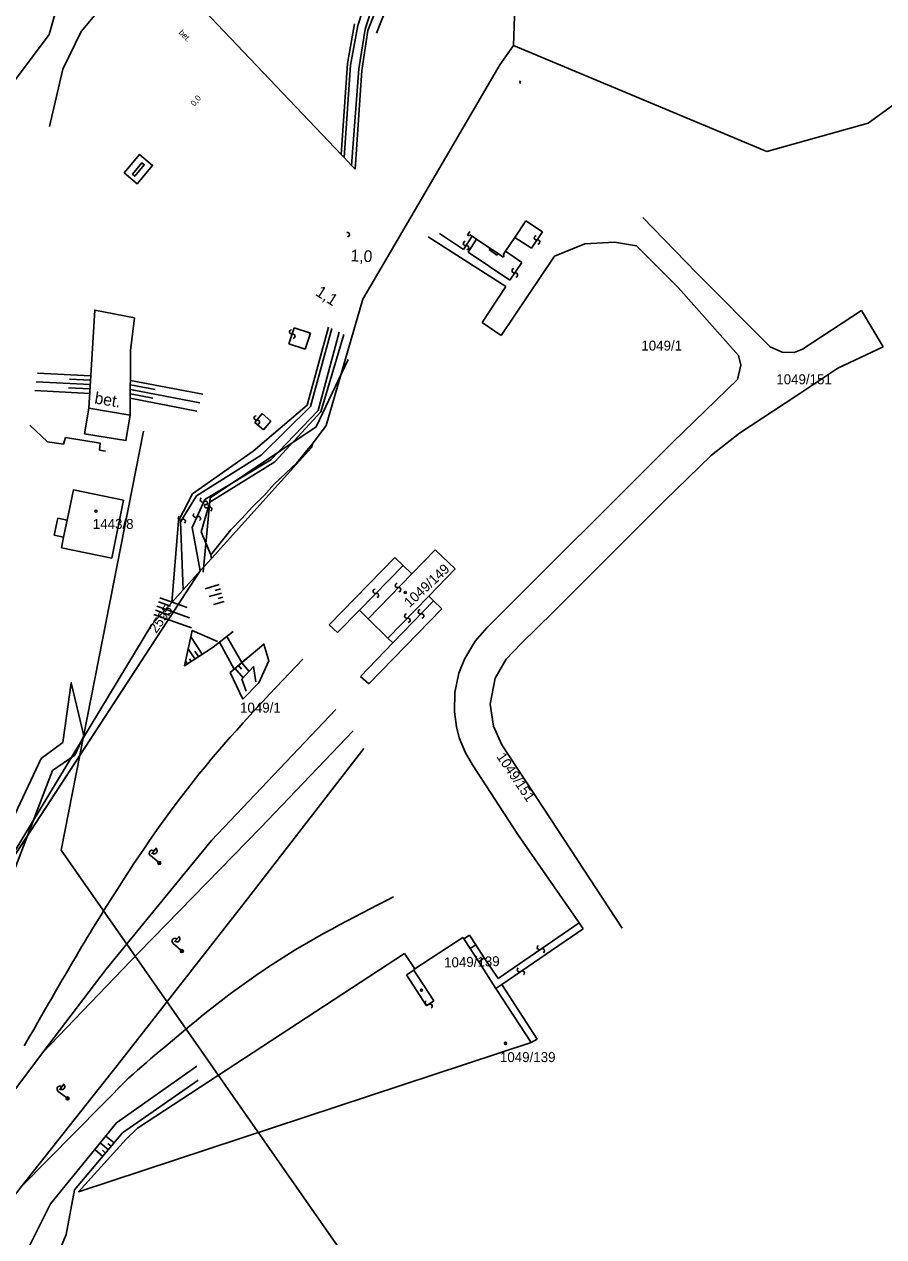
# Model space of a CAD drawing. Extents: x -469926 to -462499, y -1098642 to -1092733.
# Drawn here: x -465719.2 to -465572.6, y -1096043.2 to -1095836.3 of the extents above; entities that cross this region are included whole.
import ezdxf

# ---------------------------------------------------------------- set-up
doc = ezdxf.new("R2010")
doc.units = 0
for name, color, linetype in [('Vrstva 1', 7, 'Continuous'), ('Vrstva 10', 7, 'Continuous'), ('Vrstva 11', 7, 'Continuous'), ('Vrstva 13', 7, 'Continuous'), ('Vrstva 25', 7, 'Continuous'), ('Vrstva 29', 7, 'Continuous'), ('Vrstva 4', 7, 'Continuous'), ('Vrstva 48', 7, 'Continuous'), ('Vrstva 50', 7, 'Continuous'), ('Vrstva 51', 7, 'Continuous'), ('Vrstva 55', 7, 'Continuous'), ('Vrstva 6', 7, 'Continuous')]:
    doc.layers.add(name, color=color, linetype=linetype)

msp = doc.modelspace()

# ---------------------------------------------------------------- linework, layer by layer
at = {"layer": 'Vrstva 1'}
for p, q in [((-465696.92, -1095825.11), (-465667.32, -1095856.24)), ((-465662.87, -1095836.24), (-465664.05, -1095843.01)), ((-465638.1, -1095843.22), (-465635.74, -1095839.92)), ((-465664.05, -1095843.01), (-465665.17, -1095858.5)), ((-465634.7, -1095846.21), (-465634.54, -1095845.97)), ((-465634.49, -1095846.35), (-465634.7, -1095846.21)), ((-465667.32, -1095856.24), (-465665.17, -1095858.5)), ((-465665.17, -1095858.5), (-465664.67, -1095859.03)), ((-465664.67, -1095859.03), (-465663.37, -1095860.39)), ((-465663.37, -1095860.39), (-465662.76, -1095861.03)), ((-465633.65, -1095869.82), (-465635.54, -1095872.66)), ((-465604.54, -1095878.71), (-465613.69, -1095869.25)), ((-465650.32, -1095872.58), (-465637.05, -1095881.07)), ((-465643.58, -1095872.24), (-465643.19, -1095871.66)), ((-465643.35, -1095872.38), (-465643.58, -1095872.24)), ((-465643.22, -1095872.21), (-465643.35, -1095872.38)), ((-465642.8, -1095872.48), (-465643.22, -1095872.21)), ((-465642.05, -1095872.98), (-465642.8, -1095872.48)), ((-465639.79, -1095874.5), (-465642.05, -1095872.98)), ((-465635.54, -1095872.66), (-465637.09, -1095874.99)), ((-465639.92, -1095874.75), (-465639.79, -1095874.5)), ((-465638.57, -1095875.69), (-465639.92, -1095874.75)), ((-465637.09, -1095874.99), (-465637.53, -1095875.64)), ((-465628.76, -1095875.88), (-465623.55, -1095873.76)), ((-465623.55, -1095873.76), (-465618.53, -1095873.47)), ((-465618.53, -1095873.47), (-465614.76, -1095874.1)), ((-465614.76, -1095874.1), (-465607.67, -1095881.24)), ((-465638.39, -1095875.43), (-465638.57, -1095875.69)), ((-465637.51, -1095876.02), (-465638.39, -1095875.43)), ((-465637.84, -1095889.39), (-465628.76, -1095875.88)), ((-465637.53, -1095875.64), (-465637.34, -1095875.76)), ((-465637.34, -1095875.76), (-465637.51, -1095876.02)), ((-465591.94, -1095891.36), (-465604.54, -1095878.71)), ((-465637.05, -1095881.07), (-465641.09, -1095887.21)), ((-465607.67, -1095881.24), (-465597.33, -1095892.83)), ((-465667.71, -1095904.76), (-465661.43, -1095883.19)), ((-465576.38, -1095885.12), (-465586.43, -1095891.73)), ((-465572.67, -1095891.33), (-465576.38, -1095885.12)), ((-465641.09, -1095887.21), (-465637.84, -1095889.39)), ((-465589.89, -1095892.27), (-465591.94, -1095891.36)), ((-465586.43, -1095891.73), (-465587.86, -1095892.28)), ((-465580.37, -1095894.99), (-465572.67, -1095891.33)), ((-465597.33, -1095892.83), (-465596.94, -1095894.47)), ((-465587.86, -1095892.28), (-465589.89, -1095892.27)), ((-465596.94, -1095894.47), (-465597.51, -1095896.89)), ((-465587.37, -1095899.67), (-465580.37, -1095894.99)), ((-465597.51, -1095896.89), (-465608.56, -1095907.6)), ((-465597.18, -1095906.08), (-465587.37, -1095899.67)), ((-465670.04, -1095907.89), (-465667.71, -1095904.76)), ((-465601.95, -1095909.84), (-465597.18, -1095906.08)), ((-465608.56, -1095907.6), (-465640.29, -1095939.28)), ((-465609.97, -1095917.64), (-465601.95, -1095909.84)), ((-465710.84, -1095915.72), (-465711.92, -1095920.9)), ((-465702.29, -1095917.5), (-465710.84, -1095915.72)), ((-465704.32, -1095927.42), (-465702.29, -1095917.5)), ((-465620.52, -1095928.14), (-465609.97, -1095917.64)), ((-465713.51, -1095920.57), (-465714.16, -1095923.5)), ((-465711.92, -1095920.9), (-465713.51, -1095920.57)), ((-465714.16, -1095923.5), (-465712.54, -1095923.84)), ((-465712.54, -1095923.84), (-465712.91, -1095925.62)), ((-465712.91, -1095925.62), (-465704.32, -1095927.42)), ((-465653.11, -1095930.06), (-465649.12, -1095925.96)), ((-465649.12, -1095925.96), (-465645.69, -1095929.25)), ((-465667.18, -1095938.77), (-465655.98, -1095927.3)), ((-465655.98, -1095927.3), (-465654.58, -1095928.64)), ((-465654.58, -1095928.64), (-465653.11, -1095930.06)), ((-465628.94, -1095936.54), (-465620.52, -1095928.14)), ((-465726.68, -1095986.97), (-465689.19, -1095929.54)), ((-465645.69, -1095929.25), (-465650.2, -1095933.88)), ((-465650.2, -1095933.88), (-465649.38, -1095934.68)), ((-465649.38, -1095934.68), (-465647.98, -1095936.03)), ((-465662.04, -1095936.3), (-465665.77, -1095940.11)), ((-465660.56, -1095937.75), (-465662.04, -1095936.3)), ((-465647.98, -1095936.03), (-465660.41, -1095948.85)), ((-465634.41, -1095941.97), (-465628.94, -1095936.54)), ((-465665.77, -1095940.11), (-465667.18, -1095938.77)), ((-465657.19, -1095941.05), (-465660.56, -1095937.75)), ((-465640.29, -1095939.28), (-465642.31, -1095941.57)), ((-465656.34, -1095941.88), (-465657.19, -1095941.05)), ((-465661.83, -1095947.57), (-465656.34, -1095941.88)), ((-465642.31, -1095941.57), (-465644.13, -1095944.65)), ((-465636.99, -1095944.66), (-465634.41, -1095941.97)), ((-465644.13, -1095944.65), (-465645.06, -1095947.05)), ((-465638.85, -1095947.9), (-465636.99, -1095944.66)), ((-465660.41, -1095948.85), (-465661.83, -1095947.57)), ((-465645.06, -1095947.05), (-465645.75, -1095950.35)), ((-465639.74, -1095952.32), (-465638.85, -1095947.9)), ((-465645.75, -1095950.35), (-465645.83, -1095953.62)), ((-465645.83, -1095953.62), (-465645.49, -1095956.16)), ((-465639.14, -1095956.1), (-465639.74, -1095952.32)), ((-465645.49, -1095956.16), (-465645, -1095958.05)), ((-465645, -1095958.05), (-465643.95, -1095960.64)), ((-465637.76, -1095959.26), (-465639.14, -1095956.1)), ((-465629.31, -1095972.03), (-465637.76, -1095959.26)), ((-465643.95, -1095960.64), (-465642.77, -1095962.65)), ((-465642.77, -1095962.65), (-465634.99, -1095974.54)), ((-465617.18, -1095990.56), (-465629.31, -1095972.03)), ((-465634.99, -1095974.54), (-465624.55, -1095989.65)), ((-465624.55, -1095989.65), (-465623.84, -1095990.63)), ((-465652.57, -1095997.47), (-465644.4, -1095992.12)), ((-465644.4, -1095992.12), (-465644.24, -1095992.37)), ((-465644.24, -1095992.37), (-465643.26, -1095991.76)), ((-465643.26, -1095991.76), (-465642.16, -1095993.39)), ((-465699.91, -1096024.68), (-465654.33, -1095994.89)), ((-465654.33, -1095994.89), (-465652.57, -1095997.47)), ((-465642.16, -1095993.39), (-465640.73, -1095995.62)), ((-465640.73, -1095995.62), (-465641.68, -1095996.3)), ((-465641.68, -1095996.3), (-465638.74, -1096000.81)), ((-465638.74, -1096000.81), (-465637.73, -1096000.15)), ((-465637.73, -1096000.15), (-465631.68, -1096009.46)), ((-465631.68, -1096009.46), (-465632.71, -1096010.06)), ((-465632.71, -1096010.06), (-465709.96, -1096035.51)), ((-465701.87, -1096026.55), (-465699.91, -1096024.68)), ((-465709.96, -1096035.51), (-465701.87, -1096026.55))]:
    msp.add_line(p, q, dxfattribs=at)
at = {"layer": 'Vrstva 10'}
for p, q in [((-465698.91, -1095905.76), (-465712.92, -1095977.26)), ((-465712.92, -1095977.26), (-465628.98, -1096097.39))]:
    msp.add_line(p, q, dxfattribs=at)
at = {"layer": 'Vrstva 11'}
for points in [[(-465448.67, -1095722.61), (-465449.05, -1095723), (-465449.05, -1095723), (-465520.54, -1095796.96), (-465532.33, -1095808.25), (-465571.08, -1095850.14), (-465575.23, -1095853.19), (-465592.51, -1095858.01)], [(-465592.51, -1095858.01), (-465635.74, -1095839.92), (-465638.1, -1095843.22), (-465653.28, -1095869.22), (-465661.43, -1095883.19), (-465667.71, -1095904.76), (-465670.04, -1095907.89), (-465670.24, -1095908.53), (-465687.31, -1095927.46), (-465687.35, -1095927.5)], [(-465687.31, -1095927.46), (-465689.19, -1095929.54), (-465689.19, -1095929.54), (-465689.19, -1095929.54), (-465689.19, -1095929.54), (-465726.68, -1095986.97)]]:
    msp.add_lwpolyline(points, dxfattribs=at)
at = {"layer": 'Vrstva 13'}
for p, q in [((-465633.17, -1095767.19), (-465635.74, -1095839.92)), ((-465635.74, -1095839.92), (-465633.17, -1095767.19)), ((-465670.04, -1095907.89), (-465670.24, -1095908.53)), ((-465670.24, -1095908.53), (-465670.04, -1095907.89)), ((-465670.24, -1095908.53), (-465687.31, -1095927.46)), ((-465687.31, -1095927.46), (-465670.24, -1095908.53)), ((-465687.31, -1095927.46), (-465689.06, -1095929.4)), ((-465689.06, -1095929.4), (-465687.31, -1095927.46)), ((-465689.19, -1095929.54), (-465692.13, -1095932.8)), ((-465692.13, -1095932.8), (-465689.19, -1095929.54)), ((-465689.06, -1095929.4), (-465689.19, -1095929.54)), ((-465689.19, -1095929.54), (-465689.06, -1095929.4)), ((-465692.13, -1095932.8), (-465694.07, -1095934.96)), ((-465694.07, -1095934.96), (-465692.13, -1095932.8)), ((-465694.07, -1095934.96), (-465697.46, -1095938.71)), ((-465697.46, -1095938.71), (-465694.07, -1095934.96)), ((-465697.46, -1095938.71), (-465726.68, -1095986.97)), ((-465697.46, -1095938.71), (-465726.68, -1095986.97))]:
    msp.add_line(p, q, dxfattribs=at)
at = {"layer": 'Vrstva 25'}
for centre in [(-465706.99, -1095919.37), (-465654.21, -1095933.25), (-465637.11, -1096010.19)]:
    msp.add_circle(centre, 0.175, dxfattribs=at)
at = {"layer": 'Vrstva 29'}
msp.add_circle((-465651.44, -1096001.13), 0.175, dxfattribs=at)
at = {"layer": 'Vrstva 4'}
for p, q in [((-465659.62, -1095828.31), (-465662.33, -1095836.5)), ((-465661.07, -1095837.11), (-465658.41, -1095828.9)), ((-465657.46, -1095829.36), (-465660.58, -1095837.36)), ((-465662.33, -1095836.5), (-465663.56, -1095843.25)), ((-465662.16, -1095843.92), (-465661.07, -1095837.11)), ((-465660.58, -1095837.36), (-465661.61, -1095844.2)), ((-465663.56, -1095843.25), (-465664.67, -1095859.03)), ((-465663.37, -1095860.39), (-465662.16, -1095843.92)), ((-465661.61, -1095844.2), (-465662.76, -1095861.03)), ((-465633.65, -1095869.82), (-465630.81, -1095871.7)), ((-465648.39, -1095871.99), (-465644.3, -1095874.74)), ((-465644.3, -1095874.74), (-465642.8, -1095872.48)), ((-465643.47, -1095875.2), (-465642.05, -1095872.98)), ((-465632.7, -1095874.53), (-465635.54, -1095872.66)), ((-465630.81, -1095871.7), (-465632.7, -1095874.53)), ((-465636.38, -1095879.98), (-465643.47, -1095875.2)), ((-465639.79, -1095874.5), (-465638.39, -1095875.43)), ((-465637.09, -1095874.99), (-465634.31, -1095876.95)), ((-465634.31, -1095876.95), (-465636.38, -1095879.98)), ((-465674.06, -1095890.83), (-465673.15, -1095888.1)), ((-465673.15, -1095888.1), (-465670.39, -1095889.01)), ((-465670.39, -1095889.01), (-465671.29, -1095891.75)), ((-465667.31, -1095887.96), (-465670.95, -1095901.27)), ((-465670.41, -1095901.53), (-465666.72, -1095888.24)), ((-465665.47, -1095888.86), (-465669.06, -1095902.19)), ((-465668.61, -1095902.41), (-465664.7, -1095889.23)), ((-465671.29, -1095891.75), (-465674.06, -1095890.83)), ((-465670.95, -1095901.27), (-465680.19, -1095909.17)), ((-465678.8, -1095909.85), (-465670.41, -1095901.53)), ((-465669.06, -1095902.19), (-465677.18, -1095910.64)), ((-465679.89, -1095904.28), (-465678.66, -1095902.74)), ((-465678.66, -1095902.74), (-465677.15, -1095904.04)), ((-465677.15, -1095904.04), (-465678.41, -1095905.53)), ((-465676.46, -1095910.99), (-465668.61, -1095902.41)), ((-465678.41, -1095905.53), (-465679.89, -1095904.28)), ((-465670.04, -1095907.89), (-465671.04, -1095909.02)), ((-465680.19, -1095909.17), (-465690.55, -1095916.4)), ((-465689.83, -1095916.75), (-465678.8, -1095909.85)), ((-465671.04, -1095909.02), (-465672.72, -1095911.14)), ((-465677.18, -1095910.64), (-465688.44, -1095917.42)), ((-465687.59, -1095917.84), (-465676.46, -1095910.99)), ((-465672.72, -1095911.14), (-465674.6, -1095912.91)), ((-465674.6, -1095912.91), (-465676.6, -1095914.8)), ((-465690.55, -1095916.4), (-465692.91, -1095921.01)), ((-465676.6, -1095914.8), (-465678.37, -1095916.77)), ((-465692.55, -1095921.18), (-465689.83, -1095916.75)), ((-465688.44, -1095917.42), (-465690.57, -1095922.15)), ((-465689.04, -1095922.89), (-465687.59, -1095917.84)), ((-465680.29, -1095918.64), (-465682.11, -1095920.63)), ((-465678.37, -1095916.77), (-465680.29, -1095918.64)), ((-465682.11, -1095920.63), (-465683.99, -1095922.56)), ((-465712.54, -1095923.84), (-465711.92, -1095920.9)), ((-465692.91, -1095921.01), (-465694.07, -1095934.96)), ((-465692.13, -1095932.8), (-465692.55, -1095921.18)), ((-465690.57, -1095922.15), (-465689.19, -1095929.54)), ((-465687.37, -1095926.81), (-465689.04, -1095922.89)), ((-465683.99, -1095922.56), (-465687.37, -1095926.81)), ((-465687.31, -1095927.46), (-465687.37, -1095926.81)), ((-465662.04, -1095936.3), (-465654.58, -1095928.64)), ((-465660.56, -1095937.75), (-465653.11, -1095930.06)), ((-465657.19, -1095941.05), (-465650.2, -1095933.88)), ((-465656.34, -1095941.88), (-465649.38, -1095934.68)), ((-465624.55, -1095989.65), (-465638.39, -1095999.13)), ((-465637.73, -1096000.15), (-465623.84, -1095990.63)), ((-465644.24, -1095992.37), (-465643.16, -1095994.02)), ((-465643.16, -1095994.02), (-465642.16, -1095993.39)), ((-465643.16, -1095994.02), (-465641.68, -1095996.3)), ((-465638.39, -1095999.13), (-465640.73, -1095995.62)), ((-465652.74, -1095997.7), (-465654, -1095998.51)), ((-465654, -1095998.51), (-465650.57, -1096003.78)), ((-465652.57, -1095997.47), (-465652.79, -1095997.62)), ((-465652.79, -1095997.62), (-465652.74, -1095997.7)), ((-465649.32, -1096002.96), (-465652.74, -1095997.7)), ((-465638.74, -1096000.81), (-465632.71, -1096010.06)), ((-465650.57, -1096003.78), (-465649.32, -1096002.96))]:
    msp.add_line(p, q, dxfattribs=at)
at = {"layer": 'Vrstva 48'}
for points in [[(-465707.89, -1095896.28), (-465716.97, -1095895.82)], [(-465707.98, -1095897.78), (-465717.19, -1095897.31)], [(-465707.93, -1095897.03), (-465711.53, -1095896.85)], [(-465707.93, -1095897.03), (-465711.53, -1095896.85)], [(-465701.13, -1095897.07), (-465688.74, -1095899.44)], [(-465701.13, -1095897.83), (-465696.92, -1095898.64)], [(-465708.07, -1095899.28), (-465717.41, -1095898.8)], [(-465708.02, -1095898.53), (-465711.66, -1095898.34)], [(-465701.14, -1095900.12), (-465689.77, -1095902.3)], [(-465701.13, -1095898.6), (-465689.25, -1095900.87)], [(-465701.13, -1095899.36), (-465697.29, -1095900.1)], [(-465685.98, -1095931.91), (-465688.36, -1095932.62)], [(-465685.77, -1095932.63), (-465686.67, -1095932.9)], [(-465696.34, -1095934.87), (-465694.3, -1095935.61)], [(-465696.09, -1095934.16), (-465691.43, -1095935.84)], [(-465685.56, -1095933.35), (-465687.66, -1095933.97)], [(-465685.13, -1095934.79), (-465686.95, -1095935.33)], [(-465685.35, -1095934.07), (-465686.13, -1095934.3)], [(-465697.11, -1095936.99), (-465690.67, -1095939.31)], [(-465696.85, -1095936.28), (-465694.46, -1095937.15)], [(-465696.6, -1095935.57), (-465691.05, -1095937.58)], [(-465688.88, -1095943.79), (-465690.82, -1095940.8)], [(-465690.14, -1095944.61), (-465691.27, -1095942.86)], [(-465689.51, -1095944.2), (-465690.12, -1095943.25)], [(-465703.91, -1096027.19), (-465705.32, -1096026.01)], [(-465705.84, -1096029.49), (-465707.21, -1096028.33)], [(-465704.87, -1096028.34), (-465706.27, -1096027.17)], [(-465704.39, -1096027.77), (-465704.95, -1096027.29)], [(-465705.35, -1096028.91), (-465705.91, -1096028.45)]]:
    msp.add_lwpolyline(points, dxfattribs=at)
at = {"layer": 'Vrstva 51'}
for centre, radius, start, end in [((-465664.11, -1095872.17), 0.377, 277.4243, 105.0875), ((-465631.83, -1095872.72), 0.376, 98.1004, 284.4115), ((-465631.64, -1095873.45), 0.377, 277.4243, 105.0875), ((-465643.95, -1095873.71), 0.376, 98.1004, 284.4115), ((-465643.76, -1095874.44), 0.377, 277.4243, 105.0875), ((-465635.61, -1095878.35), 0.376, 98.1004, 284.4115), ((-465635.42, -1095879.08), 0.377, 277.4243, 105.0875), ((-465673.6, -1095888.79), 0.376, 98.1004, 284.4115), ((-465673.4, -1095889.52), 0.377, 277.4243, 105.0875), ((-465679.63, -1095903.47), 0.376, 98.1004, 284.4115), ((-465679.44, -1095904.2), 0.377, 277.4243, 105.0875), ((-465688.82, -1095917.45), 0.376, 123.0204, 309.3315), ((-465688.34, -1095918.03), 0.377, 302.3443, 130.0075), ((-465688.09, -1095918.46), 0.376, 123.0204, 309.3315), ((-465687.61, -1095919.04), 0.377, 302.3443, 130.0075), ((-465692.57, -1095920.54), 0.376, 123.0204, 309.3315), ((-465692.09, -1095921.12), 0.377, 302.3443, 130.0075), ((-465690.01, -1095920.08), 0.376, 123.0204, 309.3315), ((-465689.52, -1095920.65), 0.377, 302.3443, 130.0075), ((-465659.32, -1095933.05), 0.376, 98.1004, 284.4115), ((-465655.55, -1095932.05), 0.376, 98.1004, 284.4115), ((-465655.36, -1095932.77), 0.377, 277.4243, 105.0875), ((-465659.13, -1095933.77), 0.377, 277.4243, 105.0875), ((-465653.95, -1095937.26), 0.376, 98.1004, 284.4115), ((-465651.63, -1095936.54), 0.376, 98.1004, 284.4115), ((-465651.43, -1095937.27), 0.377, 277.4243, 105.0875), ((-465653.75, -1095937.99), 0.377, 277.4243, 105.0875), ((-465631.33, -1095993.84), 0.376, 123.0204, 309.3315), ((-465630.84, -1095994.42), 0.377, 302.3443, 130.0075), ((-465634.72, -1095997.63), 0.376, 123.0204, 309.3315), ((-465634.24, -1095998.21), 0.377, 302.3443, 130.0075), ((-465650.46, -1096003.26), 0.376, 123.0204, 309.3315), ((-465649.98, -1096003.84), 0.377, 302.3443, 130.0075)]:
    msp.add_arc(centre, radius, start, end, dxfattribs=at)
at = {"layer": 'Vrstva 55'}
for p, q in [((-465684.65, -1095940.79), (-465682.09, -1095945.23)), ((-465685.93, -1095941.75), (-465683.42, -1095946.35)), ((-465696.39, -1095979.25), (-465697.72, -1095978.12)), ((-465697.49, -1095977.85), (-465696.65, -1095976.86)), ((-465696.3, -1095979.64), (-465696.33, -1095979.21)), ((-465696.11, -1095979.65), (-465696.15, -1095979.17)), ((-465692.53, -1095994.29), (-465693.84, -1095993.13)), ((-465693.61, -1095992.87), (-465692.75, -1095991.9)), ((-465692.45, -1095994.68), (-465692.47, -1095994.25)), ((-465692.26, -1095994.69), (-465692.29, -1095994.21)), ((-465713.23, -1096018.11), (-465712.44, -1096017.08)), ((-465712.05, -1096019.45), (-465713.44, -1096018.39)), ((-465711.94, -1096019.84), (-465712, -1096019.4)), ((-465711.75, -1096019.83), (-465711.82, -1096019.36))]:
    msp.add_line(p, q, dxfattribs=at)
for points in [[(-465697.98, -1095823.63), (-465709.53, -1095837.55), (-465712.64, -1095843.96), (-465714.95, -1095853.72)], [(-465697.98, -1095823.63), (-465709.53, -1095837.55), (-465712.64, -1095843.96), (-465714.95, -1095853.72)], [(-465722.93, -1095848.69), (-465714.99, -1095838.04), (-465712.43, -1095828.93)], [(-465702.18, -1095861.67), (-465699.56, -1095858.53), (-465697.34, -1095860.39), (-465699.96, -1095863.51), (-465702.18, -1095861.67)], [(-465700.79, -1095861.86), (-465699.17, -1095859.92), (-465698.75, -1095860.27), (-465700.37, -1095862.22), (-465700.79, -1095861.86)], [(-465701.15, -1095903.02), (-465701.11, -1095891.98), (-465700.45, -1095886.41), (-465707.22, -1095885.07), (-465708.22, -1095901.79)], [(-465707.89, -1095896.28), (-465716.97, -1095895.82)], [(-465707.98, -1095897.78), (-465717.19, -1095897.31)], [(-465708.07, -1095899.28), (-465717.41, -1095898.8)], [(-465708.02, -1095898.53), (-465711.66, -1095898.34)], [(-465708.22, -1095901.79), (-465701.15, -1095903.02), (-465701.9, -1095907.34), (-465708.98, -1095906.17), (-465708.22, -1095901.79)], [(-465718.26, -1095904.7), (-465715.28, -1095907.55), (-465712.53, -1095907.93)], [(-465706.42, -1095908.96), (-465706.29, -1095907.77), (-465712.19, -1095906.82), (-465712.53, -1095907.93)], [(-465705.37, -1095909.13), (-465706.42, -1095908.96)], [(-465687, -1095942.57), (-465691.9, -1095945.75), (-465690.58, -1095939.72), (-465686.24, -1095941.6)], [(-465687, -1095942.57), (-465683.61, -1095939.94)], [(-465681.92, -1095951.45), (-465684.09, -1095946.92), (-465678.34, -1095942.06), (-465677.52, -1095944.95), (-465679.21, -1095948.69), (-465681.92, -1095951.45)], [(-465691.39, -1095945.42), (-465691.72, -1095944.92)], [(-465690.77, -1095945.01), (-465691.06, -1095944.56)], [(-465684.09, -1095946.92), (-465681.35, -1095944.6)], [(-465682.11, -1095945.25), (-465680.88, -1095946.72)], [(-465683.26, -1095946.22), (-465681.9, -1095947.83)], [(-465682.69, -1095945.73), (-465682.17, -1095946.35)], [(-465681.36, -1095950.09), (-465682.1, -1095948.05), (-465680.12, -1095945.9), (-465679.69, -1095948.51)], [(-465740.18, -1096015.32), (-465728.87, -1095988.11), (-465716.35, -1095961.6), (-465712.68, -1095958.85), (-465711.23, -1095948.66), (-465709.05, -1095957.73), (-465710.61, -1095961), (-465714.42, -1095963.65), (-465724.4, -1095989.44), (-465735.13, -1096012.17), (-465740.18, -1096015.32)], [(-465666.09, -1095953.23), (-465687.27, -1095975.59), (-465705.25, -1095997.52), (-465716.1, -1096011.83), (-465721.35, -1096018.83), (-465733.88, -1096035.77)], [(-465716.1, -1096011.83), (-465699.66, -1095994.68), (-465678.94, -1095973.43), (-465663.1, -1095956.85)], [(-465661.27, -1095959.86), (-465681.54, -1095986.03), (-465703.41, -1096013.98), (-465719.76, -1096034.67), (-465725.79, -1096042.5)], [(-465718.42, -1096044.84), (-465714.75, -1096037.57), (-465703.5, -1096023.78), (-465689.77, -1096014.07)], [(-465719.76, -1096034.67), (-465701.37, -1096016.07)], [(-465689.55, -1096016.47), (-465702.46, -1096025.46), (-465710.65, -1096035.22), (-465712.06, -1096042.79), (-465713.72, -1096046.77)]]:
    msp.add_lwpolyline(points, dxfattribs=at)
for centre in [(-465696.2, -1095979.42), (-465696.2, -1095979.42), (-465692.34, -1095994.46), (-465692.34, -1095994.46), (-465711.85, -1096019.6), (-465711.85, -1096019.6)]:
    msp.add_circle(centre, 0.25, dxfattribs=at)
for centre, start, end in [((-465697.4, -1095977.74), 49.6342, 229.6342), ((-465697.07, -1095977.36), 228.9316, 50.3368), ((-465693.51, -1095992.76), 48.5906, 228.5906), ((-465693.18, -1095992.39), 227.8881, 49.2932), ((-465713.14, -1096017.99), 52.6341, 232.6341), ((-465712.83, -1096017.6), 231.9315, 53.3366)]:
    msp.add_arc(centre, 0.5, start, end, dxfattribs=at)
for points in [[(-465719.24, -1096010.64), (-465704.09, -1095985.03), (-465689.42, -1095964.27), (-465671.7, -1095944.62)], [(-465701.37, -1096016.07), (-465676.92, -1095996.72), (-465656.24, -1095985.19)]]:
    msp.add_spline(points, degree=3, dxfattribs=at)
at = {"layer": 'Vrstva 6'}
for p, q in [((-465659.15, -1095837.84), (-465632.61, -1095770.69)), ((-465669.4, -1095905), (-465663.97, -1095893.5)), ((-465687.5, -1095917.1), (-465669.4, -1095905)), ((-465688.7, -1095929.8), (-465687.5, -1095917.1))]:
    msp.add_line(p, q, dxfattribs=at)

# ---------------------------------------------------------------- texts
at = {"layer": 'Vrstva 50'}
for s, p in [('1049/1', (-465613.93, -1095891.98)), ('1049/151', (-465590.9, -1095897.73)), ('1443/8', (-465707.54, -1095922.41)), ('1049/1', (-465682.42, -1095953.76)), ('1049/139', (-465638.06, -1096013.39))]:
    msp.add_text(s, height=1.7, dxfattribs=at).set_placement(p)
for s, rotation, p in [('1049/149', 42.804, (-465653.46, -1095935.9)), ('2595', 54.774, (-465696.71, -1095940.35)), ('1049/151', 304.128, (-465638.71, -1095961.3)), ('1049/139', 1.494, (-465647.57, -1095997.26))]:
    msp.add_text(s, height=1.7, rotation=rotation, dxfattribs=at).set_placement(p)
at = {"layer": 'Vrstva 55'}
for s, height, rotation, p in [('bet.', 1, 315.5066, (-465692.95, -1095837.81)), ('0,0', 1, 51.3418, (-465690.16, -1095850.36)), ('1,0', 2, 357.4864, (-465663.59, -1095876.74)), ('1,1', 2, 327.2563, (-465669.69, -1095882.45)), ('bet.', 2, 350.5338, (-465707.35, -1095900.99))]:
    msp.add_text(s, height=height, rotation=rotation, dxfattribs=at).set_placement(p)

doc.saveas('drawing.dxf')
